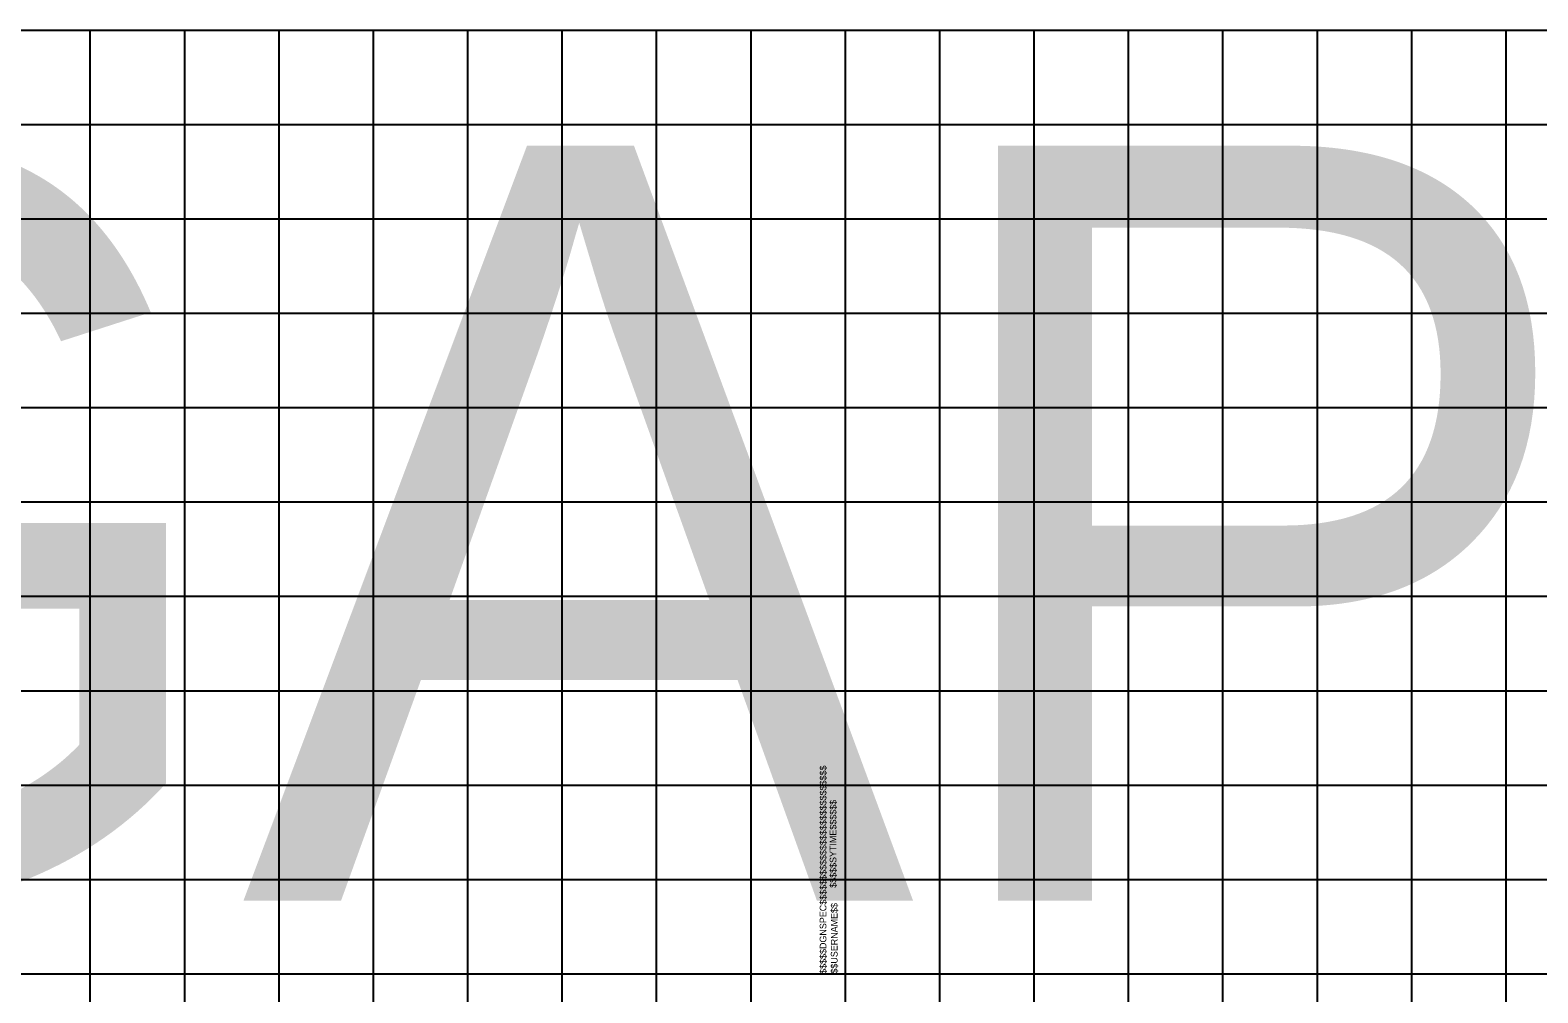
# Model space of a CAD drawing. Extents: x -90830 to 2015517, y -20856 to 836331.
# Drawn here: x 10792 to 11590, y 34141 to 34651 of the extents above; entities that cross this region are included whole.
import ezdxf

# ---------------------------------------------------------------- set-up
doc = ezdxf.new("R2010")
doc.units = 0
doc.layers.add('Level 1', color=7, linetype='Continuous')
doc.layers.add('RD_GPK_Profile_Cell', color=7, linetype='Continuous')

msp = doc.modelspace()

# ---------------------------------------------------------------- linework, layer by layer
at = {"layer": 'Level 1'}
for p, q in [((9623.46, 34651.28), (11223.46, 34651.28)), ((10823.46, 34651.28), (10823.46, 34151.28)), ((10873.46, 34651.28), (10873.46, 34151.28)), ((10923.46, 34651.28), (10923.46, 34151.28)), ((10973.46, 34651.28), (10973.46, 34151.28)), ((11023.46, 34651.28), (11023.46, 34151.28)), ((11073.46, 34651.28), (11073.46, 34151.28)), ((11123.46, 34651.28), (11123.46, 34151.28)), ((11173.46, 34651.28), (11173.46, 34151.28)), ((11223.46, 34651.28), (11223.46, 34151.28)), ((11223.46, 34651.28), (11223.46, 34151.28)), ((11223.46, 34651.28), (12823.46, 34651.28)), ((11223.46, 34651.28), (11223.46, 34151.28)), ((11273.46, 34651.28), (11273.46, 34151.28)), ((11323.46, 34651.28), (11323.46, 34151.28)), ((11373.46, 34651.28), (11373.46, 34151.28)), ((11423.46, 34651.28), (11423.46, 34151.28)), ((11473.46, 34651.28), (11473.46, 34151.28)), ((11523.46, 34651.28), (11523.46, 34151.28)), ((11573.46, 34651.28), (11573.46, 34151.28)), ((9623.46, 34601.28), (11223.46, 34601.28)), ((11223.46, 34601.28), (12823.46, 34601.28)), ((9623.46, 34551.28), (11223.46, 34551.28)), ((11223.46, 34551.28), (12823.46, 34551.28)), ((9623.46, 34501.28), (11223.46, 34501.28)), ((11223.46, 34501.28), (12823.46, 34501.28)), ((9623.46, 34451.28), (11223.46, 34451.28)), ((11223.46, 34451.28), (12823.46, 34451.28)), ((9623.46, 34401.28), (11223.46, 34401.28)), ((11223.46, 34401.28), (12823.46, 34401.28)), ((9623.46, 34351.28), (11223.46, 34351.28)), ((11223.46, 34351.28), (12823.46, 34351.28)), ((9623.46, 34301.28), (11223.46, 34301.28)), ((11223.46, 34301.28), (12823.46, 34301.28)), ((9623.46, 34251.28), (11223.46, 34251.28)), ((11223.46, 34251.28), (12823.46, 34251.28)), ((9623.46, 34201.28), (11223.46, 34201.28)), ((11223.46, 34201.28), (12823.46, 34201.28)), ((9623.46, 34151.28), (11223.46, 34151.28)), ((9623.46, 34151.28), (11223.46, 34151.28)), ((10823.46, 34151.28), (10823.46, 33651.28)), ((10873.46, 34151.28), (10873.46, 33651.28)), ((10923.46, 34151.28), (10923.46, 33651.28)), ((10973.46, 34151.28), (10973.46, 33651.28)), ((11023.46, 34151.28), (11023.46, 33651.28)), ((11073.46, 34151.28), (11073.46, 33651.28)), ((11123.46, 34151.28), (11123.46, 33651.28)), ((11173.46, 34151.28), (11173.46, 33651.28)), ((11223.46, 34151.28), (11223.46, 33651.28)), ((11223.46, 34151.28), (11223.46, 33651.28)), ((11223.46, 34151.28), (12823.46, 34151.28)), ((11223.46, 34151.28), (12823.46, 34151.28)), ((11223.46, 34151.28), (11223.46, 33651.28)), ((11273.46, 34151.28), (11273.46, 33651.28)), ((11323.46, 34151.28), (11323.46, 33651.28)), ((11373.46, 34151.28), (11373.46, 33651.28)), ((11423.46, 34151.28), (11423.46, 33651.28)), ((11473.46, 34151.28), (11473.46, 33651.28)), ((11523.46, 34151.28), (11523.46, 33651.28)), ((11573.46, 34151.28), (11573.46, 33651.28))]:
    msp.add_line(p, q, dxfattribs=at)

# ---------------------------------------------------------------- texts
for s, p in [('$$$$$DGNSPEC$$$$$$$$$$$$$$$$$$$$$$$$$$$$', (11213.56, 34151.23)), ('$$$$$SYTIME$$$$$$', (11218.86, 34196.83)), ('$$USERNAME$$', (11219.46, 34151.38))]:
    msp.add_text(s, height=3.5436, rotation=90, dxfattribs=at).set_placement(p)
at = {"layer": 'RD_GPK_Profile_Cell'}
msp.add_text('NOGAP', height=400, dxfattribs=at).set_placement((9685.33, 34190.05))

doc.saveas('drawing.dxf')
